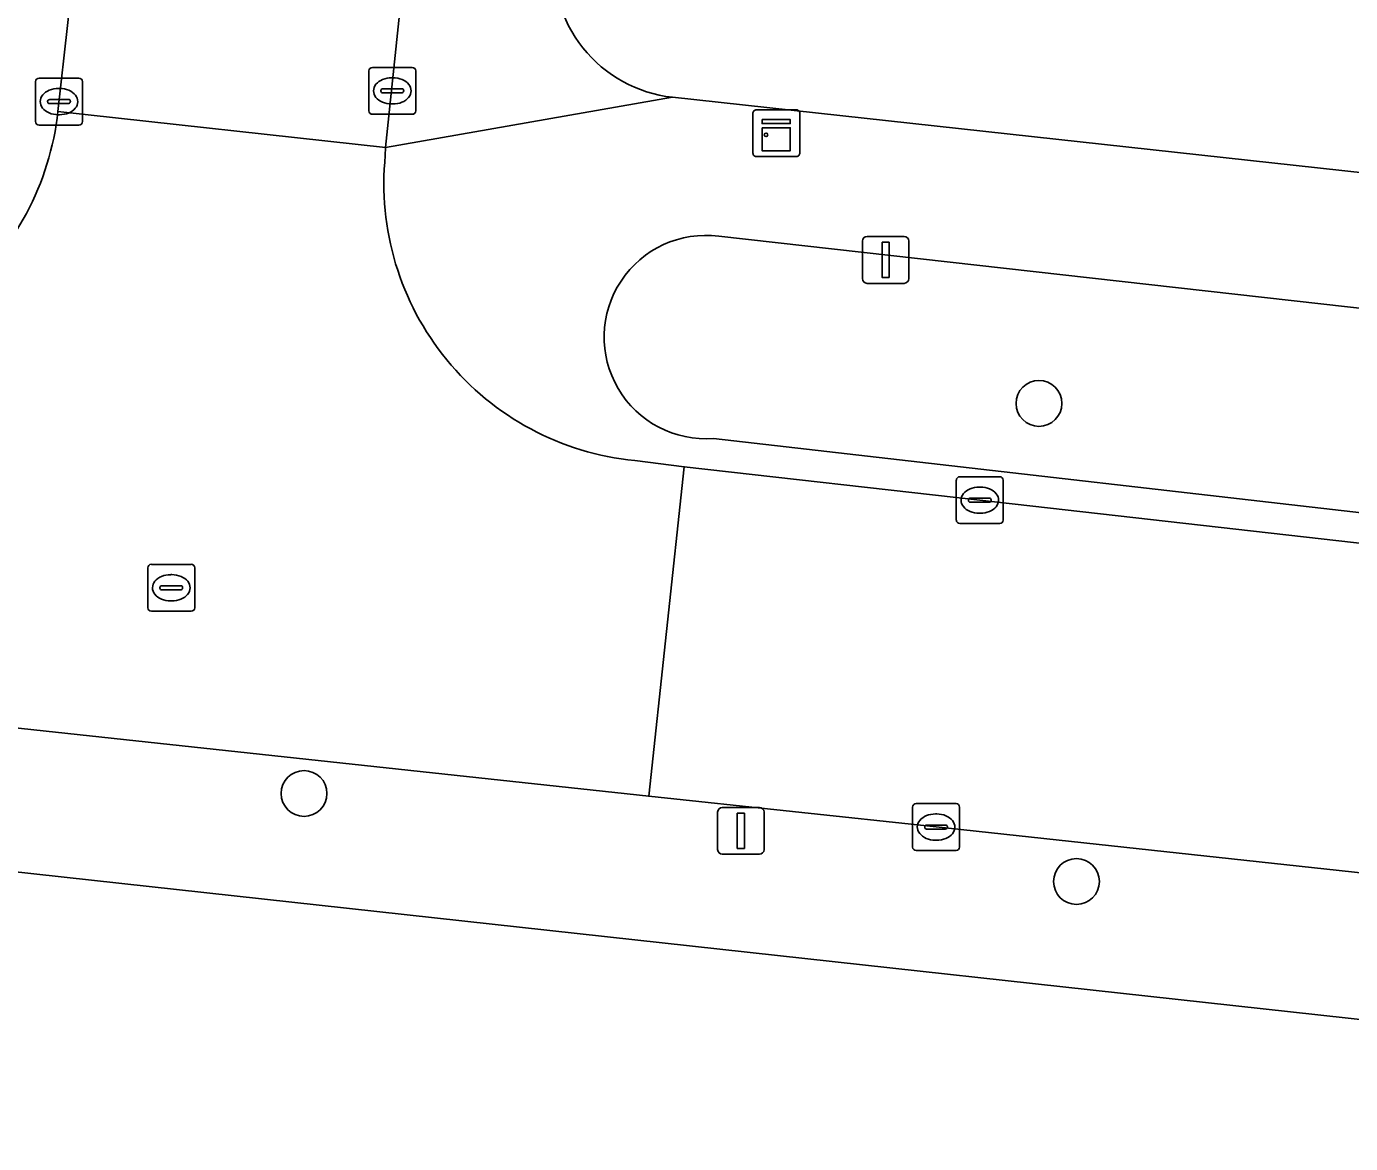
# Model space of a CAD drawing. Extents: x 162184 to 163154, y 385507 to 386516.
# Drawn here: x 162301.77 to 162330.02, y 385876.79 to 385900.61 of the extents above; entities that cross this region are included whole.
import ezdxf

# ---------------------------------------------------------------- set-up
doc = ezdxf.new("R2010")
doc.units = 0
for name, color, linetype in [('IMGEO_Boom', 7, 'Continuous'), ('IMGEO_Erf', 7, 'Continuous'), ('IMGEO_Groenvoorziening', 7, 'Continuous'), ('IMGEO_Kast', 7, 'Continuous'), ('IMGEO_Kolk', 7, 'Continuous'), ('IMGEO_Lichtmast', 7, 'Continuous'), ('IMGEO_Rijbaan_lokaal_open', 7, 'Continuous'), ('IMGEO_Rioolput', 7, 'Continuous'), ('IMGEO_Voetpad_open', 7, 'Continuous')]:
    doc.layers.add(name, color=color, linetype=linetype)

msp = doc.modelspace()

# ---------------------------------------------------------------- linework, layer by layer
at = {"layer": 'IMGEO_Boom'}
for centre in [(162323.37, 385892.572), (162307.691, 385884.253), (162324.17, 385882.375)]:
    msp.add_circle(centre, 0.489, dxfattribs=at)
at = {"layer": 'IMGEO_Erf'}
for points in [[(162315.549, 385899.101), (162483.845, 385880.672)], [(162329.194, 385811.19), (162407.363, 385803.678), (162408.384, 385816.204), (162405.204, 385816.518), (162404.654, 385810.949), (162397.902, 385811.616), (162398.393, 385816.592), (162399.49, 385827.697), (162404.448, 385827.207), (162409.423, 385826.715), (162409.68, 385829.38), (162410.023, 385832.768), (162410.498, 385837), (162410.937, 385836.951), (162411.35, 385840.635), (162414.169, 385840.352), (162414.48, 385842.842), (162417.769, 385842.488), (162419.858, 385861.388), (162420.754, 385869.497), (162276.342, 385885.344)]]:
    msp.add_lwpolyline(points, dxfattribs=at)
msp.add_arc((162315.865, 385901.93), 2.846, 173.6034, 263.6318, dxfattribs=at)
at = {"layer": 'IMGEO_Groenvoorziening'}
msp.add_lwpolyline([(162316.427, 385891.826), (162349.41, 385888.045), (162349.522, 385888.018), (162350.298, 385888.333), (162350.765, 385892.294), (162316.541, 385896.136)], dxfattribs=at)
msp.add_arc((162316.261, 385893.987), 2.167, 82.5891, 274.3806, dxfattribs=at)
at = {"layer": 'IMGEO_Kast'}
for p, q in [((162317.268, 385897.91), (162317.268, 385898.751)), ((162317.268, 385898.751), (162317.268, 385897.91)), ((162317.343, 385898.835), (162318.184, 385898.835)), ((162318.184, 385898.835), (162317.343, 385898.835)), ((162318.268, 385898.76), (162318.268, 385897.919)), ((162318.268, 385897.919), (162318.268, 385898.76)), ((162318.193, 385897.835), (162317.352, 385897.835)), ((162317.352, 385897.835), (162318.193, 385897.835))]:
    msp.add_line(p, q, dxfattribs=at)
for points in [[(162317.463, 385898.625), (162318.063, 385898.625), (162318.063, 385898.54), (162317.463, 385898.54), (162317.463, 385898.625)], [(162317.463, 385898.45), (162318.063, 385898.45), (162318.063, 385897.961), (162317.463, 385897.961), (162317.463, 385898.45)]]:
    msp.add_lwpolyline(points, dxfattribs=at)
msp.add_circle((162317.547, 385898.299), 0.0377, dxfattribs=at)
for centre, start, end in [((162317.346, 385898.757), 92.4484, 184.2845), ((162317.346, 385898.757), 92.4484, 184.2845), ((162318.19, 385898.757), 2.4484, 94.2845), ((162318.19, 385898.757), 2.4484, 94.2845), ((162317.346, 385897.913), 182.4484, 274.2845), ((162317.346, 385897.913), 182.4484, 274.2845), ((162318.19, 385897.913), 272.4484, 4.2845), ((162318.19, 385897.913), 272.4484, 4.2845)]:
    msp.add_arc(centre, 0.0779, start, end, dxfattribs=at)
at = {"layer": 'IMGEO_Kolk'}
for p, q in [((162309.149, 385899.738), (162310.001, 385899.738)), ((162302.038, 385899.509), (162302.89, 385899.509)), ((162309.074, 385898.812), (162309.074, 385899.664)), ((162309.562, 385899.518), (162309.587, 385899.518)), ((162310.075, 385899.664), (162310.075, 385898.812)), ((162301.963, 385898.583), (162301.963, 385899.435)), ((162302.451, 385899.289), (162302.476, 385899.289)), ((162302.964, 385899.435), (162302.964, 385898.583)), ((162309.333, 385899.232), (162309.333, 385899.244)), ((162309.771, 385899.195), (162309.373, 385899.195)), ((162309.376, 385899.281), (162309.774, 385899.281)), ((162309.817, 385899.244), (162309.817, 385899.232)), ((162302.222, 385899.003), (162302.222, 385899.015)), ((162302.66, 385898.966), (162302.262, 385898.966)), ((162302.265, 385899.052), (162302.663, 385899.052)), ((162302.706, 385899.015), (162302.706, 385899.003)), ((162309.585, 385898.958), (162309.56, 385898.958)), ((162302.474, 385898.729), (162302.449, 385898.729)), ((162310.001, 385898.738), (162309.149, 385898.738)), ((162302.89, 385898.509), (162302.038, 385898.509)), ((162321.682, 385891.009), (162322.534, 385891.009)), ((162321.607, 385890.083), (162321.607, 385890.935)), ((162322.095, 385890.789), (162322.12, 385890.789)), ((162322.608, 385890.935), (162322.608, 385890.083)), ((162321.866, 385890.503), (162321.866, 385890.515)), ((162322.304, 385890.466), (162321.906, 385890.466)), ((162321.909, 385890.552), (162322.307, 385890.552)), ((162322.35, 385890.515), (162322.35, 385890.503)), ((162322.118, 385890.229), (162322.093, 385890.229)), ((162322.534, 385890.009), (162321.682, 385890.009)), ((162320.675, 385883.111), (162320.675, 385883.963)), ((162320.75, 385884.037), (162321.602, 385884.037)), ((162321.676, 385883.963), (162321.676, 385883.111)), ((162321.163, 385883.817), (162321.188, 385883.817)), ((162320.934, 385883.531), (162320.934, 385883.543)), ((162321.372, 385883.494), (162320.974, 385883.494)), ((162320.977, 385883.58), (162321.375, 385883.58)), ((162321.418, 385883.543), (162321.418, 385883.531)), ((162321.186, 385883.257), (162321.161, 385883.257)), ((162321.602, 385883.037), (162320.75, 385883.037))]:
    msp.add_line(p, q, dxfattribs=at)
for points in [[(162309.149, 385899.738), (162310.001, 385899.738)], [(162302.038, 385899.509), (162302.89, 385899.509)], [(162309.074, 385898.812), (162309.074, 385899.664)], [(162310.075, 385899.664), (162310.075, 385898.812)], [(162301.963, 385898.583), (162301.963, 385899.435)], [(162302.964, 385899.435), (162302.964, 385898.583)], [(162310.001, 385898.738), (162309.149, 385898.738)], [(162302.89, 385898.509), (162302.038, 385898.509)], [(162321.682, 385891.009), (162322.534, 385891.009)], [(162321.607, 385890.083), (162321.607, 385890.935)], [(162322.608, 385890.935), (162322.608, 385890.083)], [(162322.534, 385890.009), (162321.682, 385890.009)], [(162320.675, 385883.111), (162320.675, 385883.963)], [(162320.75, 385884.037), (162321.602, 385884.037)], [(162321.676, 385883.963), (162321.676, 385883.111)], [(162321.602, 385883.037), (162320.75, 385883.037)]]:
    msp.add_lwpolyline(points, dxfattribs=at)
for centre, radius, start, end in [((162309.151, 385899.662), 0.0765, 91.552, 178.448), ((162309.151, 385899.662), 0.0765, 91.552, 178.448), ((162309.999, 385899.662), 0.0765, 1.552, 88.448), ((162309.999, 385899.662), 0.0765, 1.552, 88.448), ((162302.04, 385899.433), 0.0765, 91.552, 178.448), ((162302.04, 385899.433), 0.0765, 91.552, 178.448), ((162302.888, 385899.433), 0.0765, 1.552, 88.448), ((162302.888, 385899.433), 0.0765, 1.552, 88.448), ((162309.373, 385899.241), 0.0403, 85.8775, 175.7526), ((162309.37, 385899.231), 0.0366, 178.938, 274.7102), ((162309.774, 385899.238), 0.043, 264.8664, 352.4533), ((162309.778, 385899.243), 0.0386, 1.7309, 96.639), ((162302.262, 385899.012), 0.0403, 85.8775, 175.7526), ((162302.259, 385899.002), 0.0366, 178.938, 274.7102), ((162302.663, 385899.009), 0.043, 264.8664, 352.4533), ((162302.667, 385899.014), 0.0386, 1.7309, 96.639), ((162309.151, 385898.814), 0.0765, 181.552, 268.448), ((162309.151, 385898.814), 0.0765, 181.552, 268.448), ((162309.999, 385898.814), 0.0765, 271.552, 358.448), ((162309.999, 385898.814), 0.0765, 271.552, 358.448), ((162302.04, 385898.585), 0.0765, 181.552, 268.448), ((162302.04, 385898.585), 0.0765, 181.552, 268.448), ((162302.888, 385898.585), 0.0765, 271.552, 358.448), ((162302.888, 385898.585), 0.0765, 271.552, 358.448), ((162321.684, 385890.933), 0.0765, 91.552, 178.448), ((162321.684, 385890.933), 0.0765, 91.552, 178.448), ((162322.532, 385890.933), 0.0765, 1.552, 88.448), ((162322.532, 385890.933), 0.0765, 1.552, 88.448), ((162321.906, 385890.512), 0.0403, 85.8775, 175.7526), ((162321.903, 385890.502), 0.0366, 178.938, 274.7102), ((162322.307, 385890.509), 0.043, 264.8664, 352.4533), ((162322.311, 385890.514), 0.0386, 1.7309, 96.639), ((162321.684, 385890.085), 0.0765, 181.552, 268.448), ((162321.684, 385890.085), 0.0765, 181.552, 268.448), ((162322.532, 385890.085), 0.0765, 271.552, 358.448), ((162322.532, 385890.085), 0.0765, 271.552, 358.448), ((162320.752, 385883.961), 0.0765, 91.552, 178.448), ((162320.752, 385883.961), 0.0765, 91.552, 178.448), ((162321.6, 385883.961), 0.0765, 1.552, 88.448), ((162321.6, 385883.961), 0.0765, 1.552, 88.448), ((162320.974, 385883.54), 0.0403, 85.8775, 175.7526), ((162320.971, 385883.53), 0.0366, 178.938, 274.7102), ((162321.375, 385883.537), 0.043, 264.8664, 352.4533), ((162321.379, 385883.542), 0.0386, 1.7309, 96.639), ((162320.752, 385883.113), 0.0765, 181.552, 268.448), ((162320.752, 385883.113), 0.0765, 181.552, 268.448), ((162321.6, 385883.113), 0.0765, 271.552, 358.448), ((162321.6, 385883.113), 0.0765, 271.552, 358.448)]:
    msp.add_arc(centre, radius, start, end, dxfattribs=at)
for centre, major_axis, ratio, start_param, end_param in [((162309.561, 385899.238), (-0.387, 0.002), 0.722429, 4.712389, 7.853982), ((162309.586, 385899.238), (-0.39, 0.002), 0.717154, 1.570796, 4.712389), ((162302.45, 385899.009), (-0.387, 0.002), 0.722429, 4.712389, 7.853982), ((162302.475, 385899.009), (-0.39, 0.002), 0.717154, 1.570796, 4.712389), ((162322.094, 385890.509), (-0.387, 0.002), 0.722429, 4.712389, 7.853982), ((162322.119, 385890.509), (-0.39, 0.002), 0.717154, 1.570796, 4.712389), ((162321.162, 385883.537), (-0.387, 0.002), 0.722429, 4.712389, 7.853982), ((162321.187, 385883.537), (-0.39, 0.002), 0.717154, 1.570796, 4.712389)]:
    msp.add_ellipse(centre, major_axis=major_axis, ratio=ratio, start_param=start_param, end_param=end_param, dxfattribs=at)
at = {"layer": 'IMGEO_Lichtmast'}
for p, q in [((162319.702, 385896.133), (162320.492, 385896.133)), ((162320.492, 385896.133), (162319.702, 385896.133)), ((162319.602, 385895.233), (162319.602, 385896.033)), ((162319.602, 385896.033), (162319.602, 385895.233)), ((162320.592, 385896.033), (162320.592, 385895.233)), ((162320.592, 385895.233), (162320.592, 385896.033)), ((162320.492, 385895.133), (162319.702, 385895.133)), ((162319.702, 385895.133), (162320.492, 385895.133)), ((162316.615, 385883.956), (162317.405, 385883.956)), ((162317.405, 385883.956), (162316.615, 385883.956)), ((162316.515, 385883.056), (162316.515, 385883.856)), ((162316.515, 385883.856), (162316.515, 385883.056)), ((162317.505, 385883.856), (162317.505, 385883.056)), ((162317.505, 385883.056), (162317.505, 385883.856)), ((162317.405, 385882.956), (162316.615, 385882.956)), ((162316.615, 385882.956), (162317.405, 385882.956))]:
    msp.add_line(p, q, dxfattribs=at)
for points in [[(162320.022, 385896.008), (162320.172, 385896.008), (162320.172, 385895.258), (162320.022, 385895.258), (162320.022, 385896.008)], [(162316.935, 385883.831), (162317.085, 385883.831), (162317.085, 385883.081), (162316.935, 385883.081), (162316.935, 385883.831)]]:
    msp.add_lwpolyline(points, dxfattribs=at)
for centre, start, end in [((162319.702, 385896.033), 90, 180), ((162319.702, 385896.033), 90, 180), ((162320.492, 385896.033), 0, 90), ((162320.492, 385896.033), 360, 90), ((162319.702, 385895.233), 180, 270), ((162319.702, 385895.233), 180, 270), ((162320.492, 385895.233), 270, 0), ((162320.492, 385895.233), 270, 0), ((162316.615, 385883.856), 90, 180), ((162316.615, 385883.856), 90, 180), ((162317.405, 385883.856), 0, 90), ((162317.405, 385883.856), 360, 90), ((162316.615, 385883.056), 180, 270), ((162316.615, 385883.056), 180, 270), ((162317.405, 385883.056), 270, 0), ((162317.405, 385883.056), 270, 0)]:
    msp.add_arc(centre, 0.1, start, end, dxfattribs=at)
at = {"layer": 'IMGEO_Rijbaan_lokaal_open'}
for points in [[(162311.186, 385979.821), (162306.893, 385939.847), (162305.116, 385923.293), (162303.749, 385910.566), (162302.645, 385900.63), (162302.442, 385898.8), (162309.432, 385898.029), (162312.557, 385927.828), (162313.306, 385934.616), (162314.938, 385949.347), (162315.696, 385956.099)], [(162309.425, 385897.861), (162309.432, 385898.029), (162302.442, 385898.8)], [(162296.099, 385893.443), (162295.325, 385886.319), (162315.046, 385884.192), (162315.802, 385891.22), (162314.746, 385891.351)], [(162342.514, 385888.195), (162322.108, 385890.508), (162315.802, 385891.22), (162315.046, 385884.192), (162321.176, 385883.538), (162332.074, 385882.362)]]:
    msp.add_lwpolyline(points, dxfattribs=at)
for centre, radius, start, end in [((162296.45, 385899.461), 6.028, 310.1858, 353.7024), ((162315.333, 385897.26), 5.938, 174.1917, 264.3306)]:
    msp.add_arc(centre, radius, start, end, dxfattribs=at)
at = {"layer": 'IMGEO_Rioolput'}
for p, q in [((162304.359, 385888.214), (162304.359, 385889.066)), ((162304.434, 385889.14), (162305.286, 385889.14)), ((162305.36, 385889.066), (162305.36, 385888.214)), ((162304.847, 385888.92), (162304.872, 385888.92)), ((162304.618, 385888.634), (162304.618, 385888.646)), ((162305.056, 385888.597), (162304.658, 385888.597)), ((162304.661, 385888.683), (162305.059, 385888.683)), ((162305.102, 385888.646), (162305.102, 385888.634)), ((162304.87, 385888.36), (162304.845, 385888.36)), ((162305.286, 385888.14), (162304.434, 385888.14))]:
    msp.add_line(p, q, dxfattribs=at)
for points in [[(162304.359, 385888.214), (162304.359, 385889.066)], [(162304.434, 385889.14), (162305.286, 385889.14)], [(162305.36, 385889.066), (162305.36, 385888.214)], [(162305.286, 385888.14), (162304.434, 385888.14)]]:
    msp.add_lwpolyline(points, dxfattribs=at)
for centre, radius, start, end in [((162304.436, 385889.064), 0.0765, 91.552, 178.448), ((162304.436, 385889.064), 0.0765, 91.552, 178.448), ((162305.284, 385889.064), 0.0765, 1.552, 88.448), ((162305.284, 385889.064), 0.0765, 1.552, 88.448), ((162304.658, 385888.643), 0.0403, 85.8775, 175.7526), ((162304.655, 385888.633), 0.0366, 178.938, 274.7102), ((162305.059, 385888.64), 0.043, 264.8664, 352.4533), ((162305.063, 385888.645), 0.0386, 1.7309, 96.639), ((162304.436, 385888.216), 0.0765, 181.552, 268.448), ((162304.436, 385888.216), 0.0765, 181.552, 268.448), ((162305.284, 385888.216), 0.0765, 271.552, 358.448), ((162305.284, 385888.216), 0.0765, 271.552, 358.448)]:
    msp.add_arc(centre, radius, start, end, dxfattribs=at)
for centre, major_axis, ratio, start_param, end_param in [((162304.846, 385888.64), (-0.387, 0.002), 0.722429, 4.712389, 7.853982), ((162304.871, 385888.64), (-0.39, 0.002), 0.717154, 1.570796, 4.712389)]:
    msp.add_ellipse(centre, major_axis=major_axis, ratio=ratio, start_param=start_param, end_param=end_param, dxfattribs=at)
at = {"layer": 'IMGEO_Voetpad_open'}
for points in [[(162302.442, 385898.8), (162302.645, 385900.63), (162303.749, 385910.566), (162305.116, 385923.293), (162304.706, 385923.345), (162306.596, 385939.881), (162306.893, 385939.847), (162311.186, 385979.821), (162313.075, 385996.531), (162314.97, 386013.433), (162317.601, 386036.567), (162318.762, 386046.916), (162318.885, 386047.742), (162319.138, 386048.845), (162319.488, 386049.922), (162319.933, 386050.963), (162320.47, 386051.961), (162321.093, 386052.906)], [(162325.667, 386043.936), (162322.638, 386017.967), (162323.428, 386017.878), (162322.889, 386013.064), (162322.098, 386013.153), (162320.347, 385997.546), (162321.149, 385997.456), (162320.72, 385993.607), (162319.915, 385993.698), (162318.116, 385977.668), (162318.915, 385977.577), (162318.488, 385973.802), (162317.692, 385973.893), (162315.696, 385956.099), (162316.488, 385956.004), (162315.731, 385949.252), (162314.938, 385949.347), (162313.306, 385934.616), (162314.069, 385934.525), (162313.303, 385927.738), (162312.557, 385927.828), (162309.432, 385898.029), (162315.549, 385899.101)], [(162315.549, 385899.101), (162309.432, 385898.029), (162309.425, 385897.861)], [(162483.845, 385880.672), (162315.549, 385899.101)], [(162316.541, 385896.136), (162350.765, 385892.294)], [(162314.746, 385891.351), (162315.802, 385891.22), (162322.108, 385890.508), (162342.514, 385888.195), (162349.342, 385887.428), (162349.41, 385888.045), (162316.427, 385891.826)], [(162341.647, 385881.259), (162336.676, 385881.817), (162336.618, 385881.321), (162332.016, 385881.866), (162332.074, 385882.362), (162321.176, 385883.538), (162315.046, 385884.192), (162295.325, 385886.319), (162294.895, 385886.36), (162294.841, 385885.864), (162290.312, 385886.364), (162290.366, 385886.86), (162283.159, 385887.51), (162281.108, 385887.727)], [(162276.342, 385885.344), (162420.754, 385869.497)]]:
    msp.add_lwpolyline(points, dxfattribs=at)
for centre, radius, start, end in [((162315.865, 385901.93), 2.846, 173.6034, 263.6318), ((162296.45, 385899.461), 6.028, 310.1858, 353.7024), ((162315.333, 385897.26), 5.938, 174.1917, 264.3306), ((162316.261, 385893.987), 2.167, 82.5891, 274.3806)]:
    msp.add_arc(centre, radius, start, end, dxfattribs=at)

doc.saveas('drawing.dxf')
